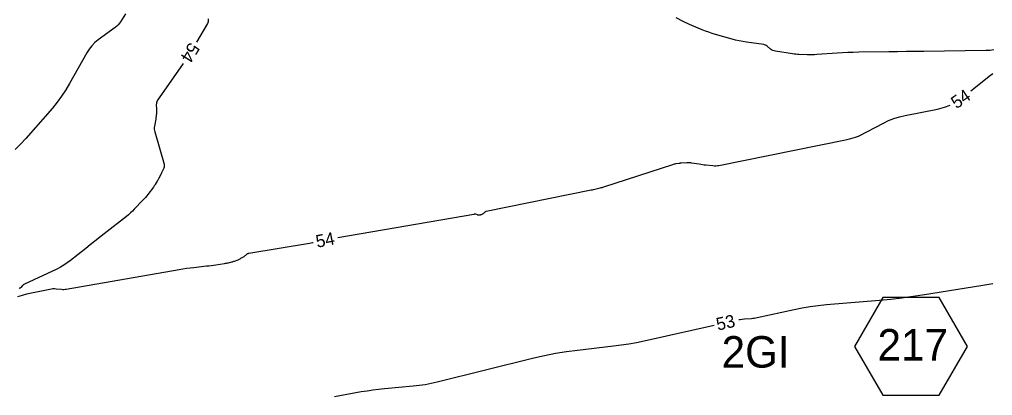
# Model space of a CAD drawing. Extents: x 2384780 to 2405861, y 547869 to 573706.
# Drawn here: x 2390690.7 to 2390844.9, y 552616.3 to 552676 of the extents above; entities that cross this region are included whole.
import ezdxf

# ---------------------------------------------------------------- set-up
doc = ezdxf.new("R2010")
doc.units = 0
for name, color, linetype in [('Old_Level_12', 7, 'Continuous'), ('Old_Level_5', 7, 'Continuous'), ('Old_Level_60', 7, 'Continuous'), ('Old_Level_63', 7, 'Continuous')]:
    doc.layers.add(name, color=color, linetype=linetype)

msp = doc.modelspace()

# ---------------------------------------------------------------- linework, layer by layer
at = {"layer": 'Old_Level_12'}
msp.add_lwpolyline([(2390840.95308, 552624.13722), (2390836.47858, 552631.88722), (2390827.52958, 552631.88722), (2390823.05508, 552624.13722), (2390827.52958, 552616.38722), (2390836.47858, 552616.38722)], close=True, dxfattribs=at)
at = {"layer": 'Old_Level_60'}
for points in [[(2390707.491, 552676.92575), (2390706.71675, 552675.666), (2390706.5395, 552675.40625), (2390706.33975, 552675.1675), (2390706.11775, 552674.9495), (2390705.873, 552674.7525), (2390703.1935, 552672.7965), (2390702.64775, 552672.352), (2390702.159, 552671.85725), (2390701.727, 552671.31225), (2390701.352, 552670.71675), (2390698.63675, 552665.8525), (2390698.0295, 552664.828), (2390697.37225, 552663.8385), (2390696.6645, 552662.88475), (2390695.9065, 552661.96625), (2390691.69825, 552657.12625), (2390690.88225, 552656.233), (2390690.025, 552655.38325)], [(2390720.594, 552676.1185), (2390720.62625, 552675.87975), (2390720.59025, 552675.64125), (2390720.4865, 552675.4035)], [(2390845.1425, 552671.21375), (2390844.46425, 552671.118), (2390844.319, 552671.1), (2390844.173, 552671.0865), (2390844.02675, 552671.0775), (2390843.88025, 552671.07325), (2390834.0465, 552670.949), (2390832.65625, 552670.9315), (2390831.26575, 552670.914), (2390829.87525, 552670.89625), (2390828.48475, 552670.87875), (2390823.7065, 552670.81825), (2390822.8515, 552670.80125), (2390821.99725, 552670.772), (2390821.14325, 552670.73025), (2390820.29, 552670.67625), (2390817.08125, 552670.4495), (2390816.695, 552670.427), (2390816.30825, 552670.414), (2390815.9215, 552670.411), (2390815.5345, 552670.4175), (2390814.27, 552670.4545), (2390813.9995, 552670.46675), (2390813.72975, 552670.48725), (2390813.46075, 552670.5165), (2390813.1925, 552670.554), (2390810.5025, 552670.97375), (2390810.29075, 552671.0215), (2390810.092, 552671.09675), (2390809.90575, 552671.19975), (2390809.73225, 552671.33), (2390809.1865, 552671.80075), (2390809.065, 552671.89175), (2390808.93475, 552671.9625), (2390808.79525, 552672.01325), (2390808.6465, 552672.044), (2390805.931, 552672.4115), (2390805.351, 552672.5005), (2390804.77575, 552672.6105), (2390804.2045, 552672.741), (2390803.638, 552672.89225), (2390800.98775, 552673.65125), (2390800.4615, 552673.80975), (2390799.9405, 552673.98275), (2390799.4245, 552674.17), (2390798.91325, 552674.3715), (2390797.24, 552675.05875), (2390796.892, 552675.20675), (2390796.54825, 552675.36375), (2390796.20875, 552675.52975), (2390795.8735, 552675.7045), (2390794.785, 552676.28975)], [(2390720.4865, 552675.4035), (2390718.74925, 552672.4045)], [(2390716.6285, 552669.0145), (2390716.54125, 552668.8865), (2390712.5975, 552663.22825), (2390712.49675, 552663.057), (2390712.427, 552662.8765), (2390712.3885, 552662.68725), (2390712.381, 552662.48875), (2390712.407, 552661.8255), (2390712.4105, 552661.68325), (2390712.41, 552661.54125), (2390712.40575, 552661.39925), (2390712.39725, 552661.2575), (2390712.35575, 552660.69075), (2390712.345, 552660.56975), (2390712.331, 552660.449), (2390712.31375, 552660.3285), (2390712.29275, 552660.20875), (2390712.08525, 552659.10725), (2390712.0545, 552658.87175), (2390712.05175, 552658.63775), (2390712.07675, 552658.405), (2390712.12975, 552658.1735), (2390713.60425, 552653.07675), (2390713.63825, 552652.9085), (2390713.64275, 552652.74225), (2390713.61725, 552652.57775), (2390713.56225, 552652.41525), (2390713.3335, 552651.88725), (2390713.2835, 552651.77475), (2390713.231, 552651.66325), (2390713.17625, 552651.55275), (2390713.11925, 552651.4435), (2390712.799, 552650.84425), (2390712.7295, 552650.7165), (2390712.658, 552650.58975), (2390712.5845, 552650.464), (2390712.50925, 552650.3395), (2390712.2015, 552649.83825), (2390712.1345, 552649.73175), (2390712.065, 552649.62675), (2390711.99325, 552649.52325), (2390711.919, 552649.4215), (2390711.0605, 552648.26825), (2390710.87275, 552648.02425), (2390710.6775, 552647.7865), (2390710.47475, 552647.55525), (2390710.26475, 552647.33025), (2390708.896, 552645.91025), (2390708.59775, 552645.61125), (2390708.29025, 552645.3225), (2390707.9735, 552645.04425), (2390707.647, 552644.7765), (2390704.12375, 552641.983), (2390703.392, 552641.403), (2390702.66, 552640.823), (2390701.92775, 552640.2435), (2390701.19525, 552639.664), (2390698.8025, 552637.772), (2390698.28, 552637.3825), (2390697.7375, 552637.02475), (2390697.1755, 552636.699), (2390696.5935, 552636.40525), (2390691.49375, 552634.01125), (2390691.3975, 552633.96025), (2390691.3075, 552633.90075), (2390691.2235, 552633.83275), (2390691.146, 552633.7565), (2390690.903, 552633.49275), (2390690.84825, 552633.4405), (2390690.788, 552633.39675), (2390690.7225, 552633.3615), (2390690.65175, 552633.335)], [(2390841.48475, 552664.68925), (2390844.59675, 552667.17525), (2390844.98775, 552667.453)], [(2390741.165, 552641.40775), (2390762.69975, 552645.13775), (2390762.7275, 552645.1425), (2390762.75525, 552645.14725), (2390762.78325, 552645.15175), (2390762.811, 552645.15625), (2390762.90175, 552645.1705), (2390762.921, 552645.17225), (2390762.94, 552645.1715), (2390762.95875, 552645.168), (2390762.97725, 552645.162), (2390763.24625, 552645.05325), (2390763.3045, 552645.0335), (2390763.36375, 552645.02075), (2390763.42425, 552645.0155), (2390763.4855, 552645.01725), (2390763.71425, 552645.037), (2390763.76275, 552645.04325), (2390763.81, 552645.05375), (2390763.85625, 552645.0685), (2390763.90125, 552645.0875), (2390764.14175, 552645.20125), (2390764.192, 552645.2275), (2390764.23925, 552645.25775), (2390764.284, 552645.292), (2390764.32575, 552645.33025), (2390764.50425, 552645.50675), (2390764.54425, 552645.54125), (2390764.588, 552645.569), (2390764.63525, 552645.59), (2390764.68625, 552645.604), (2390781.29075, 552648.96975), (2390781.49275, 552649.0115), (2390781.69475, 552649.055), (2390781.896, 552649.10025), (2390782.09725, 552649.147), (2390782.7535, 552649.30225), (2390782.89375, 552649.337), (2390783.03325, 552649.37475), (2390783.17175, 552649.41525), (2390783.30975, 552649.4585), (2390794.249, 552653.0285), (2390794.37725, 552653.06725), (2390794.5065, 552653.1005), (2390794.637, 552653.1285), (2390794.769, 552653.15075), (2390795.202, 552653.21475), (2390795.295, 552653.22775), (2390795.388, 552653.2385), (2390795.48125, 552653.24775), (2390795.57475, 552653.255), (2390796.46175, 552653.3145), (2390796.6515, 552653.322), (2390796.841, 552653.31875), (2390797.02975, 552653.305), (2390797.21825, 552653.2805), (2390798.423, 552653.0895), (2390798.6815, 552653.05025), (2390798.94025, 552653.014), (2390799.1995, 552652.98125), (2390799.459, 552652.9515), (2390800.58625, 552652.8295), (2390800.82725, 552652.8125), (2390801.0675, 552652.8145), (2390801.30675, 552652.83475), (2390801.54525, 552652.87375), (2390821.5935, 552656.945), (2390821.81675, 552656.99175), (2390822.0395, 552657.0415), (2390822.2615, 552657.09375), (2390822.483, 552657.149), (2390823.20525, 552657.334), (2390823.35825, 552657.378), (2390823.508, 552657.43075), (2390823.65425, 552657.492), (2390823.79725, 552657.56225), (2390827.6135, 552659.57375), (2390828.4425, 552659.97325), (2390829.2935, 552660.30975), (2390830.167, 552660.5835), (2390831.06275, 552660.794), (2390836.2205, 552661.813), (2390837.2975, 552662.092), (2390838.1925, 552662.44275)], [(2390690.4375, 552632.06875), (2390691.15125, 552632.283), (2390691.8715, 552632.4735), (2390692.5985, 552632.64), (2390695.497, 552633.253), (2390695.75275, 552633.29675), (2390696.0095, 552633.32), (2390696.2675, 552633.323), (2390696.52625, 552633.30525), (2390697.37375, 552633.21425), (2390697.55525, 552633.201), (2390697.73625, 552633.20075), (2390697.91675, 552633.213), (2390698.097, 552633.238), (2390715.9865, 552636.3575), (2390716.57175, 552636.45475), (2390717.15825, 552636.54225), (2390717.74625, 552636.6205), (2390718.3355, 552636.689), (2390720.35575, 552636.9075), (2390720.72175, 552636.949), (2390721.0875, 552636.9945), (2390721.4525, 552637.044), (2390721.817, 552637.09725), (2390723.191, 552637.30525), (2390723.3535, 552637.33175), (2390723.5155, 552637.36125), (2390723.67675, 552637.39425), (2390723.83725, 552637.43075), (2390724.36075, 552637.555), (2390724.47225, 552637.5835), (2390724.58275, 552637.616), (2390724.692, 552637.652), (2390724.8, 552637.692), (2390725.34875, 552637.90625), (2390725.46525, 552637.9545), (2390725.57925, 552638.0075), (2390725.691, 552638.0655), (2390725.80025, 552638.12825), (2390726.21775, 552638.3795), (2390726.30325, 552638.4335), (2390726.38675, 552638.49025), (2390726.46775, 552638.55025), (2390726.54675, 552638.6135), (2390726.80075, 552638.825), (2390726.85725, 552638.866), (2390726.9175, 552638.89875), (2390726.9815, 552638.923), (2390727.0495, 552638.93875), (2390736.67075, 552640.52575), (2390736.90175, 552640.56625), (2390737.132, 552640.611), (2390737.24225, 552640.6345)], [(2390804.709, 552628.4055), (2390804.91425, 552628.4395), (2390805.24975, 552628.48175), (2390805.58725, 552628.51125), (2390806.6925, 552628.5865), (2390806.92875, 552628.607), (2390807.16375, 552628.63625), (2390807.39725, 552628.67425), (2390807.62975, 552628.72125), (2390813.4995, 552630.01875), (2390814.76075, 552630.2755), (2390816.02825, 552630.48975), (2390817.30225, 552630.66125), (2390818.5825, 552630.7905), (2390826.97825, 552631.495), (2390828.77525, 552631.663), (2390830.568, 552631.8655), (2390832.3565, 552632.102), (2390834.141, 552632.37275), (2390843.048, 552633.81175), (2390844.95875, 552634.1045)], [(2390740.65, 552616.19775), (2390744.878, 552616.97), (2390745.7855, 552617.12525), (2390746.69575, 552617.2595), (2390747.60875, 552617.373), (2390748.52475, 552617.466), (2390753.07075, 552617.8745), (2390754.04175, 552617.98075), (2390755.00675, 552618.124), (2390755.96525, 552618.3045), (2390756.9175, 552618.522), (2390772.206, 552622.32525), (2390773.91975, 552622.722), (2390775.64375, 552623.062), (2390777.378, 552623.34525), (2390779.1225, 552623.572), (2390784.83775, 552624.21975), (2390786.05975, 552624.375), (2390787.276, 552624.56325), (2390788.48675, 552624.7845), (2390789.692, 552625.03875), (2390800.80375, 552627.5405)]]:
    msp.add_lwpolyline(points, dxfattribs=at)
at = {"layer": 'Old_Level_63'}
msp.add_spline([(2390739.62125, 552545.348), (2390745.271, 552546.5335), (2390750.91725, 552547.7185), (2390756.5675, 552548.904), (2390762.221, 552550.09125), (2390767.8725, 552551.2785), (2390773.5255, 552552.467), (2390779.18075, 552553.6565), (2390784.8375, 552554.848), (2390790.49225, 552556.04), (2390796.14925, 552557.234), (2390801.80925, 552558.43025), (2390807.46975, 552559.62825), (2390813.1315, 552560.8285), (2390818.79225, 552562.031), (2390824.45475, 552563.23575), (2390830.117, 552564.443), (2390835.77825, 552565.6525), (2390841.44475, 552566.86575), (2390847.113, 552568.0825), (2390852.7785, 552569.302), (2390858.44025, 552570.5235), (2390864.10825, 552571.7495), (2390869.779, 552572.98025), (2390875.44625, 552574.2135), (2390881.11525, 552575.4515), (2390886.77975, 552576.6925), (2390892.4515, 552577.9385), (2390898.12275, 552579.18975), (2390903.79025, 552580.444), (2390909.46225, 552581.70425), (2390915.13075, 552582.96875), (2390920.80125, 552584.23825), (2390926.47425, 552585.51375), (2390932.143, 552586.794), (2390937.8135, 552588.0795), (2390943.48575, 552589.3715), (2390949.1565, 552590.66875), (2390954.827, 552591.97225), (2390960.5, 552593.28225), (2390966.17, 552594.5985), (2390971.837, 552595.91975), (2390977.51, 552597.24925), (2390983.1815, 552598.5855), (2390988.84775, 552599.9275), (2390994.51775, 552601.27725), (2391000.18725, 552602.6345), (2391005.85475, 552603.9985), (2391011.52375, 552605.37075), (2391017.19125, 552606.7505), (2391022.85825, 552608.138), (2391028.5255, 552609.534), (2391034.19, 552610.9375), (2391039.85525, 552612.34975), (2391045.51975, 552613.7705), (2391051.18175, 552615.1995), (2391056.84525, 552616.63775), (2391062.50425, 552618.08425), (2391068.1655, 552619.54025), (2391073.82775, 552621.0065), (2391079.48125, 552622.48), (2391085.14025, 552623.9645), (2391090.798, 552625.4595), (2391096.44925, 552626.9625), (2391102.10325, 552628.47625), (2391107.75725, 552630.00125), (2391113.40575, 552631.53525), (2391119.05525, 552633.08025), (2391124.703, 552634.636), (2391130.34475, 552636.2015), (2391135.989, 552637.7785), (2391141.63475, 552639.368), (2391147.27575, 552640.968), (2391152.911, 552642.57825), (2391158.5015, 552644.1875)], degree=3, dxfattribs=at)

# ---------------------------------------------------------------- texts
at = {"layer": 'Old_Level_12'}
msp.add_text('217', height=4.999999, dxfattribs=at).set_placement((2390826.696, 552621.90369))
at = {"layer": 'Old_Level_5'}
msp.add_text('2GI', height=4.999999, dxfattribs=at).set_placement((2390801.98515, 552620.77805))
at = {"layer": 'Old_Level_60'}
for s, rotation, p in [('54', 237.9707722, (2390717.6965, 552672.52525)), ('54', 34.3069917, (2390839.19875, 552661.761)), ('54', 11.1509944, (2390737.8735, 552639.78675)), ('53', 12.48865, (2390801.36475, 552626.64775))]:
    msp.add_text(s, height=2, rotation=rotation, dxfattribs=at).set_placement(p)

doc.saveas('drawing.dxf')
